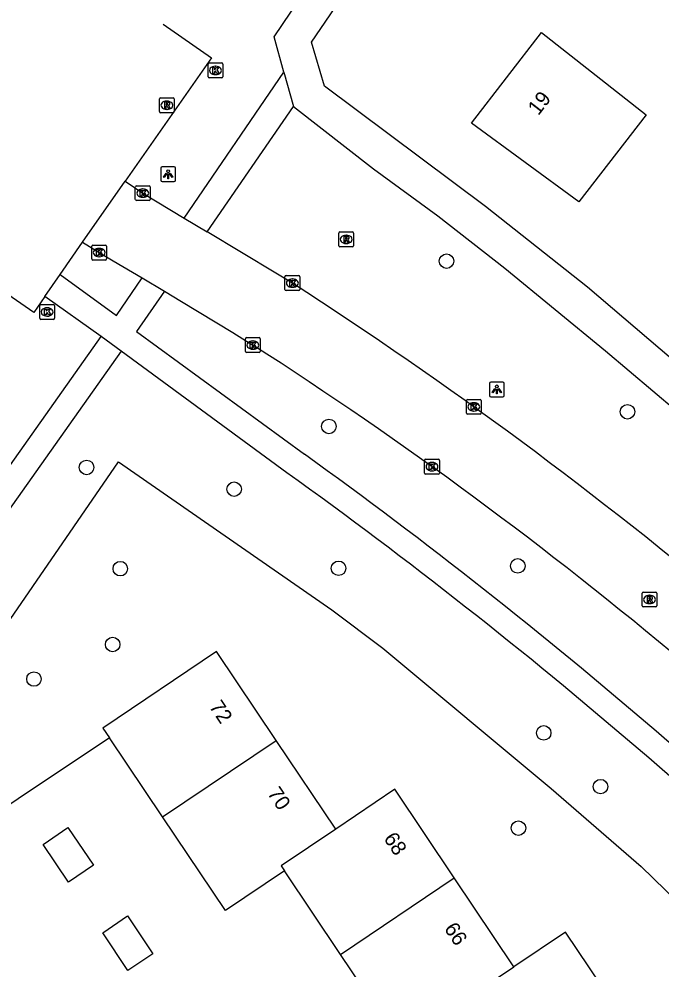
# Model space of a CAD drawing. Extents: x 158797 to 159887, y 384318 to 385255.
# Drawn here: x 159071.8 to 159115, y 384936.4 to 385000.3 of the extents above; entities that cross this region are included whole.
import ezdxf

# ---------------------------------------------------------------- set-up
doc = ezdxf.new("R2010")
doc.units = 0
for name, color, linetype in [('IMGEO_Berm_groen', 7, 'Continuous'), ('IMGEO_Boom', 7, 'Continuous'), ('IMGEO_Groenvoorziening', 7, 'Continuous'), ('IMGEO_Kolk', 7, 'Continuous'), ('IMGEO_Lichtpunt', 7, 'Continuous'), ('IMGEO_Pand', 7, 'Continuous'), ('IMGEO_Pand_nummerreeks', 7, 'Continuous'), ('IMGEO_Rijbaan_lokaal_gesloten', 7, 'Continuous'), ('IMGEO_Rioolput', 7, 'Continuous'), ('IMGEO_Voetpad_gesloten', 7, 'Continuous'), ('IMGEO_Voetpad_open', 7, 'Continuous')]:
    doc.layers.add(name, color=color, linetype=linetype)

msp = doc.modelspace()

# ---------------------------------------------------------------- linework, layer by layer
at = {"layer": 'IMGEO_Berm_groen'}
for points in [[(159081.505, 384999.986), (159084.758, 384997.737), (159078.948, 384989.428)], [(159074.566, 384983.159), (159076.074, 384985.317)], [(159073.53, 384981.678), (159072.777, 384980.601), (159069.494, 384982.854)]]:
    msp.add_lwpolyline(points, dxfattribs=at)
at = {"layer": 'IMGEO_Boom'}
for centre in [(159100.578, 384984.049), (159112.765, 384973.916), (159092.656, 384972.929), (159076.337, 384970.169), (159086.278, 384968.706), (159078.61, 384963.355), (159093.31, 384963.383), (159105.377, 384963.543), (159078.096, 384958.254), (159072.797, 384955.928), (159107.124, 384952.304), (159110.949, 384948.692), (159105.42, 384945.896)]:
    msp.add_circle(centre, 0.489, dxfattribs=at)
at = {"layer": 'IMGEO_Groenvoorziening'}
for points in [[(159062.885, 384947.902), (159063.915, 384949.398), (159078.479, 384970.541), (159092.853, 384960.593), (159096.29, 384958.006), (159107.625, 384948.575), (159113.677, 384943.307), (159124.305, 384933.004), (159133.199, 384923.374), (159138.703, 384917.092), (159149.208, 384904.051), (159156.954, 384893.107), (159159.836, 384888.727), (159162.31, 384884.967), (159164.141, 384881.958), (159168.328, 384875.079), (159173.187, 384865.839), (159178.617, 384854.449)], [(159077.873, 384951.976), (159065.557, 384943.772)]]:
    msp.add_lwpolyline(points, dxfattribs=at)
at = {"layer": 'IMGEO_Kolk'}
for p, q in [((159084.521, 384996.457), (159084.521, 384997.309)), ((159084.596, 384997.383), (159085.448, 384997.383)), ((159085.522, 384997.309), (159085.522, 384996.457)), ((159085.009, 384997.163), (159085.034, 384997.163)), ((159085.448, 384996.383), (159084.596, 384996.383)), ((159085.032, 384996.603), (159085.007, 384996.603)), ((159079.623, 384988.2), (159079.623, 384989.052)), ((159079.698, 384989.126), (159080.55, 384989.126)), ((159080.624, 384989.052), (159080.624, 384988.2)), ((159080.111, 384988.906), (159080.136, 384988.906)), ((159080.55, 384988.126), (159079.698, 384988.126)), ((159080.134, 384988.346), (159080.109, 384988.346)), ((159076.689, 384984.2), (159076.689, 384985.052)), ((159076.764, 384985.126), (159077.616, 384985.126)), ((159077.177, 384984.906), (159077.202, 384984.906)), ((159077.69, 384985.052), (159077.69, 384984.2)), ((159077.616, 384984.126), (159076.764, 384984.126)), ((159077.2, 384984.346), (159077.175, 384984.346)), ((159089.699, 384982.147), (159089.699, 384982.999)), ((159089.774, 384983.073), (159090.626, 384983.073)), ((159090.187, 384982.853), (159090.212, 384982.853)), ((159090.7, 384982.999), (159090.7, 384982.147)), ((159090.626, 384982.073), (159089.774, 384982.073)), ((159090.21, 384982.293), (159090.185, 384982.293)), ((159073.181, 384980.203), (159073.181, 384981.055)), ((159073.256, 384981.129), (159074.108, 384981.129)), ((159073.669, 384980.909), (159073.694, 384980.909)), ((159074.182, 384981.055), (159074.182, 384980.203)), ((159074.108, 384980.129), (159073.256, 384980.129)), ((159073.692, 384980.349), (159073.667, 384980.349)), ((159087.036, 384977.976), (159087.036, 384978.828)), ((159087.111, 384978.902), (159087.963, 384978.902)), ((159088.037, 384978.828), (159088.037, 384977.976)), ((159087.524, 384978.682), (159087.549, 384978.682)), ((159087.963, 384977.902), (159087.111, 384977.902)), ((159087.547, 384978.122), (159087.522, 384978.122)), ((159101.915, 384973.818), (159101.915, 384974.67)), ((159101.99, 384974.744), (159102.842, 384974.744)), ((159102.403, 384974.524), (159102.428, 384974.524)), ((159102.916, 384974.67), (159102.916, 384973.818)), ((159102.842, 384973.744), (159101.99, 384973.744)), ((159102.426, 384973.964), (159102.401, 384973.964)), ((159099.099, 384969.794), (159099.099, 384970.646)), ((159099.174, 384970.72), (159100.026, 384970.72)), ((159099.587, 384970.5), (159099.612, 384970.5)), ((159100.1, 384970.646), (159100.1, 384969.794)), ((159099.61, 384969.94), (159099.585, 384969.94)), ((159100.026, 384969.72), (159099.174, 384969.72))]:
    msp.add_line(p, q, dxfattribs=at)
for points in [[(159084.521, 384996.457), (159084.521, 384997.309)], [(159084.596, 384997.383), (159085.448, 384997.383)], [(159085.522, 384997.309), (159085.522, 384996.457)], [(159084.842, 384997.083), (159084.965, 384997.083), (159084.965, 384996.932), (159085.095, 384997.083), (159085.259, 384997.083), (159085.113, 384996.932), (159085.266, 384996.683), (159085.114, 384996.683), (159085.029, 384996.847), (159084.965, 384996.78), (159084.965, 384996.683), (159084.842, 384996.683), (159084.842, 384997.083)], [(159085.448, 384996.383), (159084.596, 384996.383)], [(159079.623, 384988.2), (159079.623, 384989.052)], [(159079.698, 384989.126), (159080.55, 384989.126)], [(159080.624, 384989.052), (159080.624, 384988.2)], [(159079.944, 384988.826), (159080.067, 384988.826), (159080.067, 384988.675), (159080.197, 384988.826), (159080.361, 384988.826), (159080.215, 384988.675), (159080.368, 384988.426), (159080.216, 384988.426), (159080.131, 384988.59), (159080.067, 384988.523), (159080.067, 384988.426), (159079.944, 384988.426), (159079.944, 384988.826)], [(159080.55, 384988.126), (159079.698, 384988.126)], [(159076.689, 384984.2), (159076.689, 384985.052)], [(159076.764, 384985.126), (159077.616, 384985.126)], [(159077.01, 384984.826), (159077.133, 384984.826), (159077.133, 384984.675), (159077.263, 384984.826), (159077.427, 384984.826), (159077.281, 384984.675), (159077.434, 384984.426), (159077.282, 384984.426), (159077.197, 384984.59), (159077.133, 384984.523), (159077.133, 384984.426), (159077.01, 384984.426), (159077.01, 384984.826)], [(159077.69, 384985.052), (159077.69, 384984.2)], [(159077.616, 384984.126), (159076.764, 384984.126)], [(159089.699, 384982.147), (159089.699, 384982.999)], [(159089.774, 384983.073), (159090.626, 384983.073)], [(159090.02, 384982.773), (159090.143, 384982.773), (159090.143, 384982.622), (159090.273, 384982.773), (159090.437, 384982.773), (159090.291, 384982.622), (159090.444, 384982.373), (159090.292, 384982.373), (159090.207, 384982.537), (159090.143, 384982.47), (159090.143, 384982.373), (159090.02, 384982.373), (159090.02, 384982.773)], [(159090.7, 384982.999), (159090.7, 384982.147)], [(159090.626, 384982.073), (159089.774, 384982.073)], [(159073.181, 384980.203), (159073.181, 384981.055)], [(159073.256, 384981.129), (159074.108, 384981.129)], [(159073.502, 384980.829), (159073.625, 384980.829), (159073.625, 384980.678), (159073.755, 384980.829), (159073.919, 384980.829), (159073.773, 384980.678), (159073.926, 384980.429), (159073.774, 384980.429), (159073.689, 384980.593), (159073.625, 384980.526), (159073.625, 384980.429), (159073.502, 384980.429), (159073.502, 384980.829)], [(159074.182, 384981.055), (159074.182, 384980.203)], [(159074.108, 384980.129), (159073.256, 384980.129)], [(159087.036, 384977.976), (159087.036, 384978.828)], [(159087.111, 384978.902), (159087.963, 384978.902)], [(159088.037, 384978.828), (159088.037, 384977.976)], [(159087.357, 384978.602), (159087.48, 384978.602), (159087.48, 384978.451), (159087.61, 384978.602), (159087.774, 384978.602), (159087.628, 384978.451), (159087.781, 384978.202), (159087.629, 384978.202), (159087.544, 384978.366), (159087.48, 384978.299), (159087.48, 384978.202), (159087.357, 384978.202), (159087.357, 384978.602)], [(159087.963, 384977.902), (159087.111, 384977.902)], [(159101.915, 384973.818), (159101.915, 384974.67)], [(159101.99, 384974.744), (159102.842, 384974.744)], [(159102.236, 384974.444), (159102.359, 384974.444), (159102.359, 384974.293), (159102.489, 384974.444), (159102.653, 384974.444), (159102.507, 384974.293), (159102.66, 384974.044), (159102.508, 384974.044), (159102.423, 384974.208), (159102.359, 384974.141), (159102.359, 384974.044), (159102.236, 384974.044), (159102.236, 384974.444)], [(159102.916, 384974.67), (159102.916, 384973.818)], [(159102.842, 384973.744), (159101.99, 384973.744)], [(159099.099, 384969.794), (159099.099, 384970.646)], [(159099.174, 384970.72), (159100.026, 384970.72)], [(159100.1, 384970.646), (159100.1, 384969.794)], [(159099.42, 384970.42), (159099.543, 384970.42), (159099.543, 384970.269), (159099.673, 384970.42), (159099.837, 384970.42), (159099.691, 384970.269), (159099.844, 384970.02), (159099.692, 384970.02), (159099.607, 384970.184), (159099.543, 384970.117), (159099.543, 384970.02), (159099.42, 384970.02), (159099.42, 384970.42)], [(159100.026, 384969.72), (159099.174, 384969.72)]]:
    msp.add_lwpolyline(points, dxfattribs=at)
for centre, start, end in [((159084.598, 384997.307), 91.55205, 178.44795), ((159084.598, 384997.307), 91.55205, 178.44795), ((159085.446, 384997.307), 1.55205, 88.44795), ((159085.446, 384997.307), 1.55205, 88.44795), ((159084.598, 384996.459), 181.55205, 268.44795), ((159084.598, 384996.459), 181.55205, 268.44795), ((159085.446, 384996.459), 271.55205, 358.44795), ((159085.446, 384996.459), 271.55205, 358.44795), ((159079.7, 384989.05), 91.55205, 178.44795), ((159079.7, 384989.05), 91.55205, 178.44795), ((159080.548, 384989.05), 1.55205, 88.44795), ((159080.548, 384989.05), 1.55205, 88.44795), ((159079.7, 384988.202), 181.55205, 268.44795), ((159079.7, 384988.202), 181.55205, 268.44795), ((159080.548, 384988.202), 271.55205, 358.44795), ((159080.548, 384988.202), 271.55205, 358.44795), ((159076.766, 384985.05), 91.55205, 178.44795), ((159076.766, 384985.05), 91.55205, 178.44795), ((159077.614, 384985.05), 1.55205, 88.44795), ((159077.614, 384985.05), 1.55205, 88.44795), ((159076.766, 384984.202), 181.55205, 268.44795), ((159076.766, 384984.202), 181.55205, 268.44795), ((159077.614, 384984.202), 271.55205, 358.44795), ((159077.614, 384984.202), 271.55205, 358.44795), ((159089.776, 384982.997), 91.55205, 178.44795), ((159089.776, 384982.997), 91.55205, 178.44795), ((159090.624, 384982.997), 1.55205, 88.44795), ((159090.624, 384982.997), 1.55205, 88.44795), ((159089.776, 384982.149), 181.55205, 268.44795), ((159089.776, 384982.149), 181.55205, 268.44795), ((159090.624, 384982.149), 271.55205, 358.44795), ((159090.624, 384982.149), 271.55205, 358.44795), ((159073.258, 384981.053), 91.55205, 178.44795), ((159073.258, 384981.053), 91.55205, 178.44795), ((159074.106, 384981.053), 1.55205, 88.44795), ((159074.106, 384981.053), 1.55205, 88.44795), ((159073.258, 384980.205), 181.55205, 268.44795), ((159073.258, 384980.205), 181.55205, 268.44795), ((159074.106, 384980.205), 271.55205, 358.44795), ((159074.106, 384980.205), 271.55205, 358.44795), ((159087.113, 384978.826), 91.55205, 178.44795), ((159087.113, 384978.826), 91.55205, 178.44795), ((159087.961, 384978.826), 1.55205, 88.44795), ((159087.961, 384978.826), 1.55205, 88.44795), ((159087.113, 384977.978), 181.55205, 268.44795), ((159087.113, 384977.978), 181.55205, 268.44795), ((159087.961, 384977.978), 271.55205, 358.44795), ((159087.961, 384977.978), 271.55205, 358.44795), ((159101.992, 384974.668), 91.55205, 178.44795), ((159101.992, 384974.668), 91.55205, 178.44795), ((159102.84, 384974.668), 1.55205, 88.44795), ((159102.84, 384974.668), 1.55205, 88.44795), ((159101.992, 384973.82), 181.55205, 268.44795), ((159101.992, 384973.82), 181.55205, 268.44795), ((159102.84, 384973.82), 271.55205, 358.44795), ((159102.84, 384973.82), 271.55205, 358.44795), ((159099.176, 384970.644), 91.55205, 178.44795), ((159099.176, 384970.644), 91.55205, 178.44795), ((159100.024, 384970.644), 1.55205, 88.44795), ((159100.024, 384970.644), 1.55205, 88.44795), ((159099.176, 384969.796), 181.55205, 268.44795), ((159099.176, 384969.796), 181.55205, 268.44795), ((159100.024, 384969.796), 271.55205, 358.44795), ((159100.024, 384969.796), 271.55205, 358.44795)]:
    msp.add_arc(centre, 0.0765, start, end, dxfattribs=at)
for centre, major_axis, ratio, start_param, end_param in [((159085.008, 384996.883), (-0.387, 0.002), 0.722429, 4.712389, 7.853982), ((159085.033, 384996.883), (-0.39, 0.002), 0.717154, 1.570796, 4.712389), ((159080.11, 384988.626), (-0.387, 0.002), 0.722429, 4.712389, 7.853982), ((159080.135, 384988.626), (-0.39, 0.002), 0.717154, 1.570796, 4.712389), ((159077.176, 384984.626), (-0.387, 0.002), 0.722429, 4.712389, 7.853982), ((159077.201, 384984.626), (-0.39, 0.002), 0.717154, 1.570796, 4.712389), ((159090.186, 384982.573), (-0.387, 0.002), 0.722429, 4.712389, 7.853982), ((159090.211, 384982.573), (-0.39, 0.002), 0.717154, 1.570796, 4.712389), ((159073.668, 384980.629), (-0.387, 0.002), 0.722429, 4.712389, 7.853982), ((159073.693, 384980.629), (-0.39, 0.002), 0.717154, 1.570796, 4.712389), ((159087.523, 384978.402), (-0.387, 0.002), 0.722429, 4.712389, 7.853982), ((159087.548, 384978.402), (-0.39, 0.002), 0.717154, 1.570796, 4.712389), ((159102.402, 384974.244), (-0.387, 0.002), 0.722429, 4.712389, 7.853982), ((159102.427, 384974.244), (-0.39, 0.002), 0.717154, 1.570796, 4.712389), ((159099.586, 384970.22), (-0.387, 0.002), 0.722429, 4.712389, 7.853982), ((159099.611, 384970.22), (-0.39, 0.002), 0.717154, 1.570796, 4.712389)]:
    msp.add_ellipse(centre, major_axis=major_axis, ratio=ratio, start_param=start_param, end_param=end_param, dxfattribs=at)
at = {"layer": 'IMGEO_Lichtpunt'}
for p, q in [((159081.336, 384990.304), (159081.336, 384989.497)), ((159081.336, 384990.304), (159081.336, 384989.497)), ((159082.238, 384990.399), (159081.43, 384990.399)), ((159082.238, 384990.399), (159081.43, 384990.399)), ((159082.332, 384989.497), (159082.332, 384990.304)), ((159082.332, 384989.497), (159082.332, 384990.304)), ((159081.43, 384989.403), (159082.238, 384989.403)), ((159081.43, 384989.403), (159082.238, 384989.403)), ((159103.468, 384975.819), (159103.468, 384975.012)), ((159103.468, 384975.819), (159103.468, 384975.012)), ((159104.37, 384975.914), (159103.562, 384975.914)), ((159104.37, 384975.914), (159103.562, 384975.914)), ((159104.464, 384975.012), (159104.464, 384975.819)), ((159104.464, 384975.012), (159104.464, 384975.819)), ((159103.562, 384974.918), (159104.37, 384974.918)), ((159103.562, 384974.918), (159104.37, 384974.918))]:
    msp.add_line(p, q, dxfattribs=at)
for points in [[(159081.71, 384989.968), (159081.749, 384989.94), (159081.561, 384989.678), (159081.523, 384989.705), (159081.71, 384989.968)], [(159081.812, 384989.92), (159081.859, 384989.92), (159081.859, 384989.598), (159081.812, 384989.598), (159081.812, 384989.92)], [(159081.922, 384989.94), (159081.96, 384989.967), (159082.147, 384989.705), (159082.108, 384989.677), (159081.922, 384989.94)], [(159103.842, 384975.483), (159103.881, 384975.455), (159103.693, 384975.193), (159103.655, 384975.22), (159103.842, 384975.483)], [(159103.944, 384975.435), (159103.991, 384975.435), (159103.991, 384975.113), (159103.944, 384975.113), (159103.944, 384975.435)], [(159104.054, 384975.455), (159104.092, 384975.482), (159104.279, 384975.22), (159104.24, 384975.192), (159104.054, 384975.455)]]:
    msp.add_lwpolyline(points, dxfattribs=at)
for centre in [(159081.835, 384990.102), (159103.967, 384975.617)]:
    msp.add_circle(centre, 0.0994, dxfattribs=at)
for centre, start, end in [((159081.43, 384990.304), 90, 180), ((159081.43, 384990.304), 90, 180), ((159082.238, 384990.304), 0, 90), ((159082.238, 384990.304), 0, 90), ((159081.43, 384989.497), 180, 270), ((159081.43, 384989.497), 180, 270), ((159082.238, 384989.497), 270, 0), ((159082.238, 384989.497), 270, 360), ((159103.562, 384975.819), 90, 180), ((159103.562, 384975.819), 90, 180), ((159104.37, 384975.819), 0, 90), ((159104.37, 384975.819), 0, 90), ((159103.562, 384975.012), 180, 270), ((159103.562, 384975.012), 180, 270), ((159104.37, 384975.012), 270, 0), ((159104.37, 384975.012), 270, 360)]:
    msp.add_arc(centre, 0.0946, start, end, dxfattribs=at)
at = {"layer": 'IMGEO_Pand'}
for points in [[(159109.492, 384988.034), (159102.26, 384993.332), (159106.971, 384999.439), (159114.014, 384993.888), (159109.492, 384988.034)], [(159089.1, 384951.804), (159085.086, 384957.777), (159077.434, 384952.63), (159077.873, 384951.976)], [(159081.444, 384946.659), (159077.873, 384951.976)], [(159081.444, 384946.659), (159089.1, 384951.804)], [(159093.114, 384945.83), (159089.1, 384951.804)], [(159101.104, 384942.543), (159097.097, 384948.51), (159093.114, 384945.83)], [(159089.669, 384943.022), (159085.685, 384940.346), (159081.444, 384946.659)], [(159075.115, 384942.252), (159073.408, 384944.788), (159075.085, 384945.941), (159076.797, 384943.396), (159075.115, 384942.252)], [(159093.114, 384945.83), (159089.442, 384943.359), (159089.669, 384943.022)], [(159093.445, 384937.4), (159089.669, 384943.022)], [(159093.445, 384937.4), (159101.104, 384942.543)], [(159105.111, 384936.575), (159101.104, 384942.543)], [(159079.108, 384936.32), (159077.424, 384938.858), (159079.103, 384939.996), (159080.798, 384937.441), (159079.108, 384936.32)], [(159112.609, 384932.935), (159108.596, 384938.905), (159105.111, 384936.575)], [(159101.205, 384933.416), (159097.701, 384931.063), (159093.445, 384937.4)], [(159101.205, 384933.416), (159100.951, 384933.794), (159105.111, 384936.575)]]:
    msp.add_lwpolyline(points, dxfattribs=at)
at = {"layer": 'IMGEO_Rijbaan_lokaal_gesloten'}
for points in [[(159076.074, 384985.317), (159078.948, 384989.428)], [(159078.948, 384989.428), (159080.124, 384988.626), (159082.915, 384986.948)], [(159082.915, 384986.948), (159084.469, 384986.013)], [(159090.2, 384982.573), (159089.09, 384983.234), (159084.469, 384986.013)], [(159076.074, 384985.317), (159077.19, 384984.626), (159078.14, 384984.081), (159080.087, 384982.918)], [(159080.087, 384982.918), (159081.59, 384982.02)], [(159081.59, 384982.02), (159082.733, 384981.337), (159086.184, 384979.241), (159087.537, 384978.402)]]:
    msp.add_lwpolyline(points, dxfattribs=at)
for centre, radius, start, end in [((158927.55, 384730.894), 299.661, 49.95555, 57.12704), ((158937.977, 384744.917), 277.279, 49.89667, 57.35818)]:
    msp.add_arc(centre, radius, start, end, dxfattribs=at)
at = {"layer": 'IMGEO_Rioolput'}
for p, q in [((159081.247, 384994.113), (159081.247, 384994.965)), ((159081.322, 384995.039), (159082.174, 384995.039)), ((159081.735, 384994.819), (159081.76, 384994.819)), ((159082.248, 384994.965), (159082.248, 384994.113)), ((159081.758, 384994.259), (159081.733, 384994.259)), ((159082.174, 384994.039), (159081.322, 384994.039)), ((159093.324, 384985.09), (159093.324, 384985.942)), ((159093.399, 384986.016), (159094.251, 384986.016)), ((159094.325, 384985.942), (159094.325, 384985.09)), ((159093.835, 384985.236), (159093.81, 384985.236)), ((159093.812, 384985.796), (159093.837, 384985.796)), ((159094.251, 384985.016), (159093.399, 384985.016)), ((159113.747, 384960.859), (159113.747, 384961.711)), ((159113.822, 384961.785), (159114.674, 384961.785)), ((159114.235, 384961.565), (159114.26, 384961.565)), ((159114.748, 384961.711), (159114.748, 384960.859)), ((159114.258, 384961.005), (159114.233, 384961.005)), ((159114.674, 384960.785), (159113.822, 384960.785))]:
    msp.add_line(p, q, dxfattribs=at)
for points in [[(159081.247, 384994.113), (159081.247, 384994.965)], [(159081.322, 384995.039), (159082.174, 384995.039)], [(159082.248, 384994.965), (159082.248, 384994.113)], [(159081.836, 384994.737), (159081.584, 384994.739), (159081.584, 384994.339)], [(159081.584, 384994.339), (159081.708, 384994.339), (159081.708, 384994.501), (159081.719, 384994.501)], [(159081.762, 384994.658), (159081.708, 384994.658), (159081.708, 384994.577)], [(159081.708, 384994.577), (159081.76, 384994.577)], [(159081.766, 384994.472), (159081.837, 384994.339), (159081.977, 384994.339), (159081.912, 384994.465)], [(159082.174, 384994.039), (159081.322, 384994.039)], [(159093.324, 384985.09), (159093.324, 384985.942)], [(159093.399, 384986.016), (159094.251, 384986.016)], [(159094.325, 384985.942), (159094.325, 384985.09)], [(159093.913, 384985.714), (159093.661, 384985.716), (159093.661, 384985.316)], [(159093.661, 384985.316), (159093.785, 384985.316), (159093.785, 384985.478), (159093.796, 384985.478)], [(159093.839, 384985.635), (159093.785, 384985.635), (159093.785, 384985.554)], [(159093.785, 384985.554), (159093.837, 384985.554)], [(159093.843, 384985.449), (159093.914, 384985.316), (159094.054, 384985.316), (159093.989, 384985.442)], [(159094.251, 384985.016), (159093.399, 384985.016)], [(159113.747, 384960.859), (159113.747, 384961.711)], [(159113.822, 384961.785), (159114.674, 384961.785)], [(159114.748, 384961.711), (159114.748, 384960.859)], [(159114.336, 384961.483), (159114.084, 384961.485), (159114.084, 384961.085)], [(159114.084, 384961.085), (159114.208, 384961.085), (159114.208, 384961.247), (159114.219, 384961.247)], [(159114.262, 384961.404), (159114.208, 384961.404), (159114.208, 384961.323)], [(159114.208, 384961.323), (159114.26, 384961.323)], [(159114.266, 384961.218), (159114.337, 384961.085), (159114.477, 384961.085), (159114.412, 384961.211)], [(159114.674, 384960.785), (159113.822, 384960.785)]]:
    msp.add_lwpolyline(points, dxfattribs=at)
for centre, radius, start, end in [((159081.324, 384994.963), 0.0765, 91.55205, 178.44795), ((159081.324, 384994.963), 0.0765, 91.55205, 178.44795), ((159082.172, 384994.963), 0.0765, 1.55205, 88.44795), ((159082.172, 384994.963), 0.0765, 1.55205, 88.44795), ((159081.324, 384994.115), 0.0765, 181.55205, 268.44795), ((159081.324, 384994.115), 0.0765, 181.55205, 268.44795), ((159081.718, 384994.448), 0.0533, 26.02933, 88.69889), ((159081.744, 384994.766), 0.19, 274.7715, 282.96867), ((159081.768, 384994.562), 0.0964, 77.00612, 93.18647), ((159081.782, 384994.619), 0.0378, 276.66336, 79.67722), ((159081.835, 384994.627), 0.109, 350.36119, 89.41601), ((159081.833, 384994.627), 0.112, 277.58423, 350.98172), ((159081.817, 384994.412), 0.108, 29.51342, 73.79051), ((159082.172, 384994.115), 0.0765, 271.55205, 358.44795), ((159082.172, 384994.115), 0.0765, 271.55205, 358.44795), ((159093.401, 384985.94), 0.0765, 91.55205, 178.44795), ((159093.401, 384985.94), 0.0765, 91.55205, 178.44795), ((159094.249, 384985.94), 0.0765, 1.55205, 88.44795), ((159094.249, 384985.94), 0.0765, 1.55205, 88.44795), ((159093.795, 384985.425), 0.0533, 26.02933, 88.69889), ((159093.821, 384985.743), 0.19, 274.7715, 282.96867), ((159093.845, 384985.539), 0.0964, 77.00612, 93.18647), ((159093.859, 384985.596), 0.0378, 276.66336, 79.67722), ((159093.912, 384985.604), 0.109, 350.36119, 89.41601), ((159093.91, 384985.604), 0.112, 277.58423, 350.98172), ((159093.894, 384985.389), 0.108, 29.51342, 73.79051), ((159093.401, 384985.092), 0.0765, 181.55205, 268.44795), ((159093.401, 384985.092), 0.0765, 181.55205, 268.44795), ((159094.249, 384985.092), 0.0765, 271.55205, 358.44795), ((159094.249, 384985.092), 0.0765, 271.55205, 358.44795), ((159113.824, 384961.709), 0.0765, 91.55205, 178.44795), ((159113.824, 384961.709), 0.0765, 91.55205, 178.44795), ((159114.672, 384961.709), 0.0765, 1.55205, 88.44795), ((159114.672, 384961.709), 0.0765, 1.55205, 88.44795), ((159114.218, 384961.194), 0.0533, 26.02933, 88.69889), ((159114.244, 384961.512), 0.19, 274.7715, 282.96867), ((159114.268, 384961.308), 0.0964, 77.00612, 93.18647), ((159114.282, 384961.365), 0.0378, 276.66336, 79.67722), ((159114.335, 384961.373), 0.109, 350.36119, 89.41601), ((159114.333, 384961.373), 0.112, 277.58423, 350.98172), ((159114.317, 384961.158), 0.108, 29.51342, 73.79051), ((159113.824, 384960.861), 0.0765, 181.55205, 268.44795), ((159113.824, 384960.861), 0.0765, 181.55205, 268.44795), ((159114.672, 384960.861), 0.0765, 271.55205, 358.44795), ((159114.672, 384960.861), 0.0765, 271.55205, 358.44795)]:
    msp.add_arc(centre, radius, start, end, dxfattribs=at)
for centre, major_axis, ratio, start_param, end_param in [((159081.734, 384994.539), (-0.387, 0.002), 0.722429, 4.712389, 7.853982), ((159081.759, 384994.539), (-0.39, 0.002), 0.717154, 1.570796, 4.712389), ((159093.811, 384985.516), (-0.387, 0.002), 0.722429, 4.712389, 7.853982), ((159093.836, 384985.516), (-0.39, 0.002), 0.717154, 1.570796, 4.712389), ((159114.234, 384961.285), (-0.387, 0.002), 0.722429, 4.712389, 7.853982), ((159114.259, 384961.285), (-0.39, 0.002), 0.717154, 1.570796, 4.712389)]:
    msp.add_ellipse(centre, major_axis=major_axis, ratio=ratio, start_param=start_param, end_param=end_param, dxfattribs=at)
at = {"layer": 'IMGEO_Voetpad_gesloten'}
for points in [[(159073.53, 384981.678), (159074.566, 384983.159)], [(159074.566, 384983.159), (159078.365, 384980.388), (159080.087, 384982.918)], [(159081.59, 384982.02), (159079.699, 384979.322), (159091.021, 384971.057)], [(159077.325, 384978.977), (159073.53, 384981.678)], [(159057.998, 384951.94), (159061.372, 384956.432), (159077.325, 384978.977)], [(159078.675, 384977.983), (159077.325, 384978.977)], [(159078.675, 384977.983), (159060.224, 384951.955), (159062.885, 384947.902)], [(159089.828, 384969.813), (159078.675, 384977.983)]]:
    msp.add_lwpolyline(points, dxfattribs=at)
for centre, radius, start, end in [((158883.69, 384683.274), 354.69, 44.4897, 54.22949), ((158886.648, 384686.757), 348.43, 44.43272, 54.32892)]:
    msp.add_arc(centre, radius, start, end, dxfattribs=at)
at = {"layer": 'IMGEO_Voetpad_open'}
for points in [[(159127.349, 384969.38), (159127.169, 384969.189), (159124.279, 384971.818), (159124.18, 384971.909), (159120.786, 384975), (159118.4, 384977.13), (159117.408, 384976.04), (159110.076, 384982.302), (159103.204, 384987.734), (159092.362, 384995.835), (159091.494, 384998.786), (159111.535, 385028.137), (159118.837, 385038.88), (159135.41, 385063.302), (159135.306, 385063.376), (159146.569, 385079.985), (159151.5, 385087.223)], [(159089.625, 384996.759), (159088.962, 384999.139), (159094.107, 385006.771), (159096.534, 385010.341), (159093.469, 385012.397), (159091.377, 385013.835), (159090.881, 385013.109), (159090.611, 385013.292)], [(159082.915, 384986.948), (159089.625, 384996.759)], [(159089.625, 384996.759), (159090.266, 384994.46)], [(159084.469, 384986.013), (159090.266, 384994.46)], [(159090.266, 384994.46), (159095.671, 384990.269), (159099.989, 384987.088), (159104.507, 384983.566), (159111.287, 384978.016), (159117.659, 384972.637), (159118.512, 384973.602), (159121.007, 384971.505)]]:
    msp.add_lwpolyline(points, dxfattribs=at)

# ---------------------------------------------------------------- texts
at = {"layer": 'IMGEO_Pand_nummerreeks'}
for s, rotation, p in [('19', 52.35305, (159106.764, 384993.8)), ('72', 303.9017, (159084.563, 384954.072)), ('70', 303.89597, (159088.481, 384948.242)), ('68', 303.88451, (159096.31, 384945.198)), ('66', 303.87878, (159100.383, 384939.132))]:
    msp.add_text(s, height=1, rotation=rotation, dxfattribs=at).set_placement(p)

doc.saveas('drawing.dxf')
